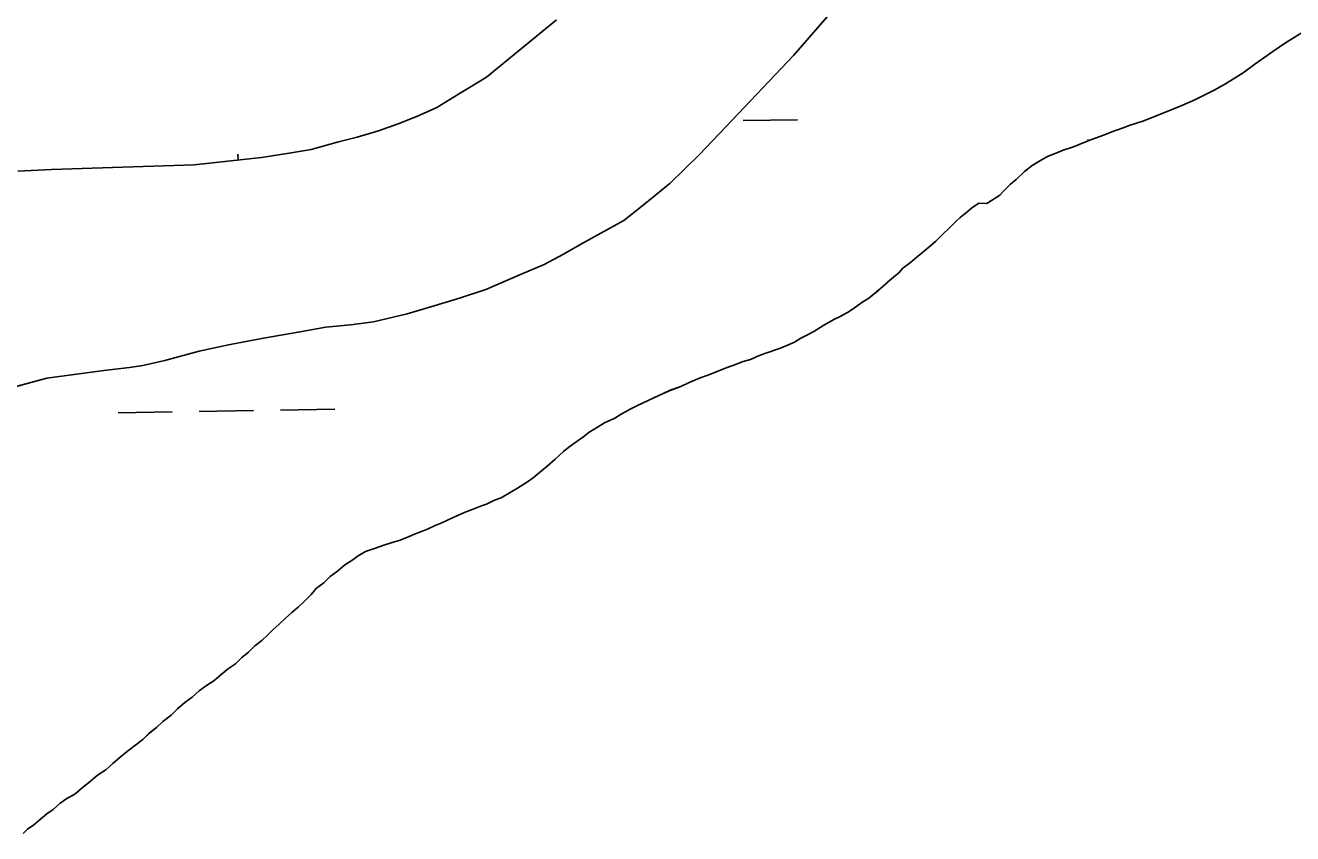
# Model space of a CAD drawing. Extents: x 3887375 to 3925618, y 296674 to 322633.
# Drawn here: x 3893499 to 3894247, y 319644 to 320121 of the extents above; entities that cross this region are included whole.
import ezdxf

# ---------------------------------------------------------------- set-up
doc = ezdxf.new("R2010")
doc.units = 0
doc.layers.add('V-TOPO-SHOR', color=7, linetype='Continuous')
doc.layers.add('V-WETL-SWMP', color=7, linetype='Continuous')

msp = doc.modelspace()

# ---------------------------------------------------------------- linework, layer by layer
at = {"layer": 'V-TOPO-SHOR'}
for points in [[(3893466.78, 319901.09), (3893511.56, 319913.03), (3893545.19, 319917.62), (3893560.28, 319919.39), (3893568.23, 319920.67), (3893581.21, 319923.52), (3893601.35, 319928.97), (3893618.83, 319932.85), (3893639.49, 319936.71), (3893659.88, 319940.31), (3893676.3, 319943.13), (3893690.86, 319944.64), (3893704.37, 319946.43), (3893724.24, 319951.09), (3893738.28, 319955.25), (3893755.77, 319960.45), (3893770.62, 319965.4), (3893791.04, 319974.29), (3893805.09, 319980.3), (3893816.5, 319986.33), (3893827.12, 319992.36), (3893838.53, 319998.65), (3893852.06, 320006.25), (3893864.55, 320015.98), (3893879.43, 320028.34), (3893896.72, 320045.18), (3893916.14, 320065.46), (3893952.33, 320103.64), (3894019.67, 320181.35)], [(3893494.47, 320035.37), (3893514.32, 320036.32), (3893598.48, 320039.06), (3893638.19, 320043.35), (3893654.61, 320045.91), (3893667.59, 320048.22), (3893683.75, 320052.64), (3893694.61, 320055.49), (3893707.33, 320059.13), (3893719, 320063.3), (3893730.4, 320067.74), (3893741.8, 320072.98), (3893754.55, 320080.85), (3893771, 320090.82), (3893812.46, 320124.74)], [(3894170.91, 320069.87), (3894181.52, 320074.05), (3894189.22, 320077.45), (3894200.64, 320083.22), (3894207.27, 320086.89), (3894217.63, 320093.46), (3894224.54, 320098.45), (3894235.17, 320106.07), (3894242.61, 320111.07), (3894254.03, 320118.15)], [(3893699.66, 319810.76), (3893704.96, 319812.58), (3893710.53, 319814.41), (3893714.77, 319815.97), (3893720.08, 319817.53), (3893725.38, 319819.62), (3893728.56, 319820.93), (3893733.6, 319823.03), (3893736.52, 319824.07), (3893740.77, 319826.16), (3893744.75, 319827.73), (3893751.38, 319830.88), (3893758.55, 319834.02), (3893764.12, 319836.1), (3893768.1, 319837.67), (3893771.02, 319838.72), (3893775.79, 319841.07), (3893779.77, 319842.37), (3893785.08, 319845.52), (3893789.33, 319848.15), (3893795.17, 319851.83), (3893798.63, 319854.19), (3893803.42, 319858.4), (3893806.61, 319861.03), (3893811.66, 319865.24), (3893816.45, 319869.72), (3893819.64, 319872.35), (3893825.22, 319876.29), (3893828.41, 319878.66), (3893831.6, 319881.29), (3893835.05, 319883.12), (3893840.63, 319886.8), (3893846.73, 319889.42), (3893850.45, 319891.78), (3893856.29, 319894.93), (3893860.27, 319897.02), (3893866.38, 319899.9), (3893869.83, 319901.47), (3893875.4, 319904.09), (3893879.38, 319905.93), (3893885.75, 319908.28), (3893890.26, 319910.37), (3893897.15, 319913.24), (3893901.66, 319914.81), (3893906.17, 319916.64), (3893912.54, 319919.25), (3893916.52, 319920.56), (3893922.62, 319922.91), (3893926.86, 319924.21), (3893931.64, 319926.3), (3893935.88, 319927.87), (3893943.31, 319930.48), (3893947.02, 319931.78), (3893952.86, 319934.4), (3893956.58, 319936.76), (3893959.76, 319938.34), (3893964.27, 319940.7), (3893970.12, 319944.37), (3893976.49, 319948.04), (3893979.41, 319949.35), (3893984.19, 319951.97), (3893987.38, 319954.08), (3893992.69, 319957.76), (3893996.68, 319960.38), (3894002.53, 319965.11), (3894007.84, 319969.85), (3894011.3, 319972.75), (3894014.49, 319975.38), (3894016.89, 319978.01), (3894021.41, 319981.43), (3894024.07, 319983.8), (3894028.59, 319987.48), (3894033.37, 319991.43), (3894036.3, 319994.06), (3894040.56, 319998.28), (3894044.01, 320001.43), (3894048.01, 320005.65), (3894050.67, 320008.02), (3894054.65, 320011.17), (3894057.31, 320013.54), (3894061.56, 320016.43), (3894066.33, 320016.15), (3894074.03, 320021.13), (3894076.43, 320023.77), (3894080.42, 320027.72), (3894083.61, 320030.35), (3894088.67, 320035.09), (3894093.19, 320038.77), (3894099.03, 320042.18), (3894102.21, 320044.02), (3894107.78, 320046.11), (3894111.5, 320047.68), (3894117.6, 320049.77), (3894124.23, 320052.38), (3894128.74, 320054.21), (3894135.9, 320056.82), (3894140.15, 320058.65), (3894146.78, 320061), (3894151.02, 320062.56), (3894158.45, 320064.91), (3894170.91, 320069.87)], [(3893641.74, 319761.41), (3893644.96, 319764.59), (3893648.71, 319767.77), (3893652.46, 319771.49), (3893656.22, 319774.68), (3893659.97, 319777.86), (3893663.73, 319781.58), (3893667.49, 319785.3), (3893670.71, 319789.02), (3893675, 319792.2), (3893678.75, 319795.92), (3893683.04, 319799.1), (3893687.33, 319802.81), (3893691.62, 319805.46), (3893695.37, 319808.11), (3893699.66, 319810.76)], [(3893497.5, 319644.16), (3893500.18, 319646.81), (3893503.93, 319649.46), (3893507.69, 319652.65), (3893511.44, 319655.83), (3893515.2, 319658.48), (3893519.48, 319662.19), (3893523.24, 319664.85), (3893528.06, 319667.49), (3893532.35, 319671.21), (3893537.17, 319674.92), (3893541.46, 319678.63), (3893546.28, 319681.81), (3893550.57, 319685.53), (3893554.87, 319689.24), (3893559.15, 319692.96), (3893563.98, 319696.67), (3893568.27, 319699.85), (3893572.03, 319703.57), (3893576.31, 319706.75), (3893580.07, 319710.47), (3893584.89, 319714.18), (3893588.65, 319717.9), (3893592.94, 319721.61), (3893597.23, 319724.79), (3893601.52, 319728.51), (3893605.81, 319731.69), (3893610.09, 319734.34), (3893614.39, 319738.05), (3893618.68, 319741.77), (3893622.96, 319744.42), (3893626.72, 319748.13), (3893630.47, 319751.32), (3893634.23, 319755.04), (3893638.51, 319758.22), (3893641.74, 319761.41)]]:
    msp.add_lwpolyline(points, dxfattribs=at)
at = {"layer": 'V-WETL-SWMP'}
for p, q in [((3893952.33, 320103.64), (3894019.67, 320181.35)), ((3893812.46, 320124.74), (3893771, 320090.82)), ((3894254.03, 320118.15), (3894242.61, 320111.06)), ((3894235.17, 320106.07), (3894224.54, 320098.45)), ((3894242.61, 320111.06), (3894235.17, 320106.07)), ((3893916.14, 320065.46), (3893952.33, 320103.64)), ((3894224.54, 320098.45), (3894217.63, 320093.46)), ((3893771, 320090.82), (3893754.55, 320080.85)), ((3894217.63, 320093.46), (3894207.27, 320086.89)), ((3894200.64, 320083.22), (3894189.22, 320077.45)), ((3894207.27, 320086.89), (3894200.64, 320083.22)), ((3893754.55, 320080.85), (3893741.8, 320072.98)), ((3894189.22, 320077.45), (3894181.53, 320074.05)), ((3893730.4, 320067.74), (3893719, 320063.3)), ((3893741.8, 320072.98), (3893730.4, 320067.74)), ((3894170.92, 320069.87), (3894158.45, 320064.91)), ((3894181.53, 320074.05), (3894170.92, 320069.87)), ((3893719, 320063.3), (3893707.33, 320059.13)), ((3893896.72, 320045.18), (3893916.14, 320065.46)), ((3893922.64, 320065.19), (3893954.64, 320065.74)), ((3894146.78, 320061), (3894140.15, 320058.65)), ((3894151.02, 320062.56), (3894146.78, 320061)), ((3894158.45, 320064.91), (3894151.02, 320062.56)), ((3893683.75, 320052.64), (3893667.59, 320048.22)), ((3893694.61, 320055.49), (3893683.75, 320052.64)), ((3893707.33, 320059.13), (3893694.61, 320055.49)), ((3894128.74, 320054.21), (3894124.23, 320052.38)), ((3894126.2, 320053.18), (3894126.18, 320053.94)), ((3894135.9, 320056.82), (3894128.74, 320054.21)), ((3894140.15, 320058.65), (3894135.9, 320056.82)), ((3893624.41, 320041.86), (3893624.35, 320045.32)), ((3893654.61, 320045.91), (3893638.19, 320043.35)), ((3893667.59, 320048.22), (3893654.61, 320045.91)), ((3893879.43, 320028.34), (3893896.72, 320045.18)), ((3894107.78, 320046.11), (3894102.21, 320044.02)), ((3894111.5, 320047.68), (3894107.78, 320046.11)), ((3894117.6, 320049.77), (3894111.5, 320047.68)), ((3894124.23, 320052.38), (3894117.6, 320049.77)), ((3893598.48, 320039.06), (3893514.32, 320036.32)), ((3893638.19, 320043.35), (3893598.48, 320039.06)), ((3894093.18, 320038.77), (3894088.67, 320035.09)), ((3894099.03, 320042.18), (3894093.18, 320038.77)), ((3894102.21, 320044.02), (3894099.03, 320042.18)), ((3893514.32, 320036.32), (3893494.47, 320035.36)), ((3894083.61, 320030.35), (3894080.42, 320027.72)), ((3894088.67, 320035.09), (3894083.61, 320030.35)), ((3893864.55, 320015.98), (3893879.43, 320028.34)), ((3894076.43, 320023.77), (3894074.03, 320021.13)), ((3894080.42, 320027.72), (3894076.43, 320023.77)), ((3893852.06, 320006.25), (3893864.55, 320015.98)), ((3894061.56, 320016.43), (3894057.31, 320013.54)), ((3894066.33, 320016.15), (3894061.56, 320016.43)), ((3894074.03, 320021.13), (3894066.33, 320016.15)), ((3894050.67, 320008.02), (3894048.01, 320005.65)), ((3894054.65, 320011.17), (3894050.67, 320008.02)), ((3894057.31, 320013.54), (3894054.65, 320011.17)), ((3893838.53, 319998.65), (3893852.06, 320006.25)), ((3894044.01, 320001.43), (3894040.56, 319998.28)), ((3894048.01, 320005.65), (3894044.01, 320001.43)), ((3893827.12, 319992.36), (3893838.53, 319998.65)), ((3894036.3, 319994.06), (3894033.37, 319991.43)), ((3894040.56, 319998.28), (3894036.3, 319994.06)), ((3893805.09, 319980.3), (3893816.5, 319986.33)), ((3893816.5, 319986.33), (3893827.12, 319992.36)), ((3894028.59, 319987.48), (3894024.07, 319983.8)), ((3894033.37, 319991.43), (3894028.59, 319987.48)), ((3893791.04, 319974.29), (3893805.09, 319980.3)), ((3894016.89, 319978.01), (3894014.49, 319975.38)), ((3894021.41, 319981.43), (3894016.89, 319978.01)), ((3894024.07, 319983.8), (3894021.41, 319981.43)), ((3893770.62, 319965.4), (3893791.04, 319974.29)), ((3894011.3, 319972.75), (3894007.85, 319969.85)), ((3894014.49, 319975.38), (3894011.3, 319972.75)), ((3893755.77, 319960.45), (3893770.62, 319965.4)), ((3894002.52, 319965.12), (3893996.68, 319960.38)), ((3894007.85, 319969.85), (3894002.52, 319965.12)), ((3893724.24, 319951.09), (3893738.28, 319955.25)), ((3893738.28, 319955.25), (3893755.77, 319960.45)), ((3893992.69, 319957.76), (3893987.38, 319954.08)), ((3893996.68, 319960.38), (3893992.69, 319957.76)), ((3893704.37, 319946.43), (3893724.24, 319951.09)), ((3893976.49, 319948.04), (3893970.12, 319944.37)), ((3893979.41, 319949.35), (3893976.49, 319948.04)), ((3893984.19, 319951.97), (3893979.41, 319949.35)), ((3893987.38, 319954.08), (3893984.19, 319951.97)), ((3893639.49, 319936.71), (3893659.88, 319940.31)), ((3893659.88, 319940.31), (3893676.3, 319943.13)), ((3893676.3, 319943.13), (3893690.86, 319944.64)), ((3893690.86, 319944.64), (3893704.37, 319946.43)), ((3893964.28, 319940.69), (3893959.76, 319938.33)), ((3893970.12, 319944.37), (3893964.28, 319940.69)), ((3893601.35, 319928.97), (3893618.83, 319932.85)), ((3893618.83, 319932.85), (3893639.49, 319936.71)), ((3893952.86, 319934.4), (3893947.02, 319931.78)), ((3893956.58, 319936.76), (3893952.86, 319934.4)), ((3893959.76, 319938.33), (3893956.58, 319936.76)), ((3893581.21, 319923.52), (3893601.35, 319928.97)), ((3893931.64, 319926.3), (3893926.86, 319924.21)), ((3893935.88, 319927.87), (3893931.64, 319926.3)), ((3893943.31, 319930.48), (3893935.88, 319927.87)), ((3893947.02, 319931.78), (3893943.31, 319930.48)), ((3893545.19, 319917.62), (3893560.28, 319919.39)), ((3893560.28, 319919.39), (3893568.23, 319920.67)), ((3893568.23, 319920.67), (3893581.21, 319923.52)), ((3893912.54, 319919.25), (3893906.17, 319916.64)), ((3893916.52, 319920.56), (3893912.54, 319919.25)), ((3893922.62, 319922.91), (3893916.52, 319920.56)), ((3893926.86, 319924.21), (3893922.62, 319922.91)), ((3893466.78, 319901.09), (3893511.56, 319913.03)), ((3893511.56, 319913.03), (3893545.19, 319917.62)), ((3893890.26, 319910.37), (3893885.74, 319908.28)), ((3893897.15, 319913.24), (3893890.26, 319910.37)), ((3893901.66, 319914.81), (3893897.15, 319913.24)), ((3893906.17, 319916.64), (3893901.66, 319914.81)), ((3893875.4, 319904.09), (3893869.83, 319901.47)), ((3893879.38, 319905.92), (3893875.4, 319904.09)), ((3893885.74, 319908.28), (3893879.38, 319905.92)), ((3893860.27, 319897.02), (3893856.29, 319894.93)), ((3893866.38, 319899.9), (3893860.27, 319897.02)), ((3893869.83, 319901.47), (3893866.38, 319899.9)), ((3893553.55, 319892.65), (3893585.55, 319893.2)), ((3893601.54, 319893.48), (3893633.54, 319894.03)), ((3893649.54, 319894.3), (3893681.53, 319894.85)), ((3893846.73, 319889.42), (3893840.63, 319886.8)), ((3893850.45, 319891.78), (3893846.73, 319889.42)), ((3893856.29, 319894.93), (3893850.45, 319891.78)), ((3893831.6, 319881.29), (3893828.41, 319878.66)), ((3893835.05, 319883.12), (3893831.6, 319881.29)), ((3893840.63, 319886.8), (3893835.05, 319883.12)), ((3893825.22, 319876.29), (3893819.64, 319872.35)), ((3893828.41, 319878.66), (3893825.22, 319876.29)), ((3893816.45, 319869.72), (3893811.66, 319865.24)), ((3893819.64, 319872.35), (3893816.45, 319869.72)), ((3893803.42, 319858.4), (3893798.63, 319854.19)), ((3893806.61, 319861.03), (3893803.42, 319858.4)), ((3893811.66, 319865.24), (3893806.61, 319861.03)), ((3893795.18, 319851.83), (3893789.33, 319848.15)), ((3893798.63, 319854.19), (3893795.18, 319851.83)), ((3893785.08, 319845.53), (3893779.77, 319842.38)), ((3893789.33, 319848.15), (3893785.08, 319845.53)), ((3893764.12, 319836.1), (3893758.55, 319834.01)), ((3893768.1, 319837.67), (3893764.12, 319836.1)), ((3893771.02, 319838.71), (3893768.1, 319837.67)), ((3893775.79, 319841.07), (3893771.02, 319838.71)), ((3893779.77, 319842.38), (3893775.79, 319841.07)), ((3893751.38, 319830.87), (3893744.75, 319827.73)), ((3893758.55, 319834.01), (3893751.38, 319830.87)), ((3893728.56, 319820.93), (3893725.38, 319819.63)), ((3893733.6, 319823.02), (3893728.56, 319820.93)), ((3893736.52, 319824.07), (3893733.6, 319823.02)), ((3893740.77, 319826.16), (3893736.52, 319824.07)), ((3893744.75, 319827.73), (3893740.77, 319826.16)), ((3893710.53, 319814.41), (3893704.96, 319812.58)), ((3893714.77, 319815.97), (3893710.53, 319814.41)), ((3893720.08, 319817.53), (3893714.77, 319815.97)), ((3893725.38, 319819.63), (3893720.08, 319817.53)), ((3893695.37, 319808.11), (3893691.62, 319805.46)), ((3893699.66, 319810.76), (3893695.37, 319808.11)), ((3893704.96, 319812.58), (3893699.66, 319810.76)), ((3893683.04, 319799.1), (3893678.75, 319795.92)), ((3893687.33, 319802.81), (3893683.04, 319799.1)), ((3893691.62, 319805.46), (3893687.33, 319802.81)), ((3893675, 319792.2), (3893670.71, 319789.02)), ((3893678.75, 319795.92), (3893675, 319792.2)), ((3893667.49, 319785.3), (3893663.73, 319781.58)), ((3893670.71, 319789.02), (3893667.49, 319785.3)), ((3893659.97, 319777.86), (3893656.22, 319774.68)), ((3893663.73, 319781.58), (3893659.97, 319777.86)), ((3893652.47, 319771.49), (3893648.71, 319767.77)), ((3893656.22, 319774.68), (3893652.47, 319771.49)), ((3893641.73, 319761.4), (3893638.52, 319758.22)), ((3893644.96, 319764.59), (3893641.73, 319761.4)), ((3893648.71, 319767.77), (3893644.96, 319764.59)), ((3893634.23, 319755.04), (3893630.47, 319751.32)), ((3893638.52, 319758.22), (3893634.23, 319755.04)), ((3893626.72, 319748.13), (3893622.96, 319744.42)), ((3893630.47, 319751.32), (3893626.72, 319748.13)), ((3893618.68, 319741.77), (3893614.38, 319738.05)), ((3893622.96, 319744.42), (3893618.68, 319741.77)), ((3893605.81, 319731.69), (3893601.52, 319728.51)), ((3893610.09, 319734.34), (3893605.81, 319731.69)), ((3893614.38, 319738.05), (3893610.09, 319734.34)), ((3893597.23, 319724.79), (3893592.94, 319721.61)), ((3893601.52, 319728.51), (3893597.23, 319724.79)), ((3893588.65, 319717.9), (3893584.89, 319714.18)), ((3893592.94, 319721.61), (3893588.65, 319717.9)), ((3893580.07, 319710.47), (3893576.31, 319706.75)), ((3893584.89, 319714.18), (3893580.07, 319710.47)), ((3893572.02, 319703.57), (3893568.27, 319699.85)), ((3893576.31, 319706.75), (3893572.02, 319703.57)), ((3893563.98, 319696.67), (3893559.16, 319692.96)), ((3893568.27, 319699.85), (3893563.98, 319696.67)), ((3893554.87, 319689.24), (3893550.57, 319685.53)), ((3893559.16, 319692.96), (3893554.87, 319689.24)), ((3893541.46, 319678.63), (3893537.17, 319674.92)), ((3893546.28, 319681.81), (3893541.46, 319678.63)), ((3893550.57, 319685.53), (3893546.28, 319681.81)), ((3893532.35, 319671.21), (3893528.06, 319667.49)), ((3893537.17, 319674.92), (3893532.35, 319671.21)), ((3893523.24, 319664.84), (3893519.48, 319662.19)), ((3893528.06, 319667.49), (3893523.24, 319664.84)), ((3893515.2, 319658.48), (3893511.44, 319655.83)), ((3893519.48, 319662.19), (3893515.2, 319658.48)), ((3893503.94, 319649.46), (3893500.18, 319646.81)), ((3893507.69, 319652.65), (3893503.94, 319649.46)), ((3893511.44, 319655.83), (3893507.69, 319652.65)), ((3893500.18, 319646.81), (3893497.5, 319644.16))]:
    msp.add_line(p, q, dxfattribs=at)

doc.saveas('drawing.dxf')
